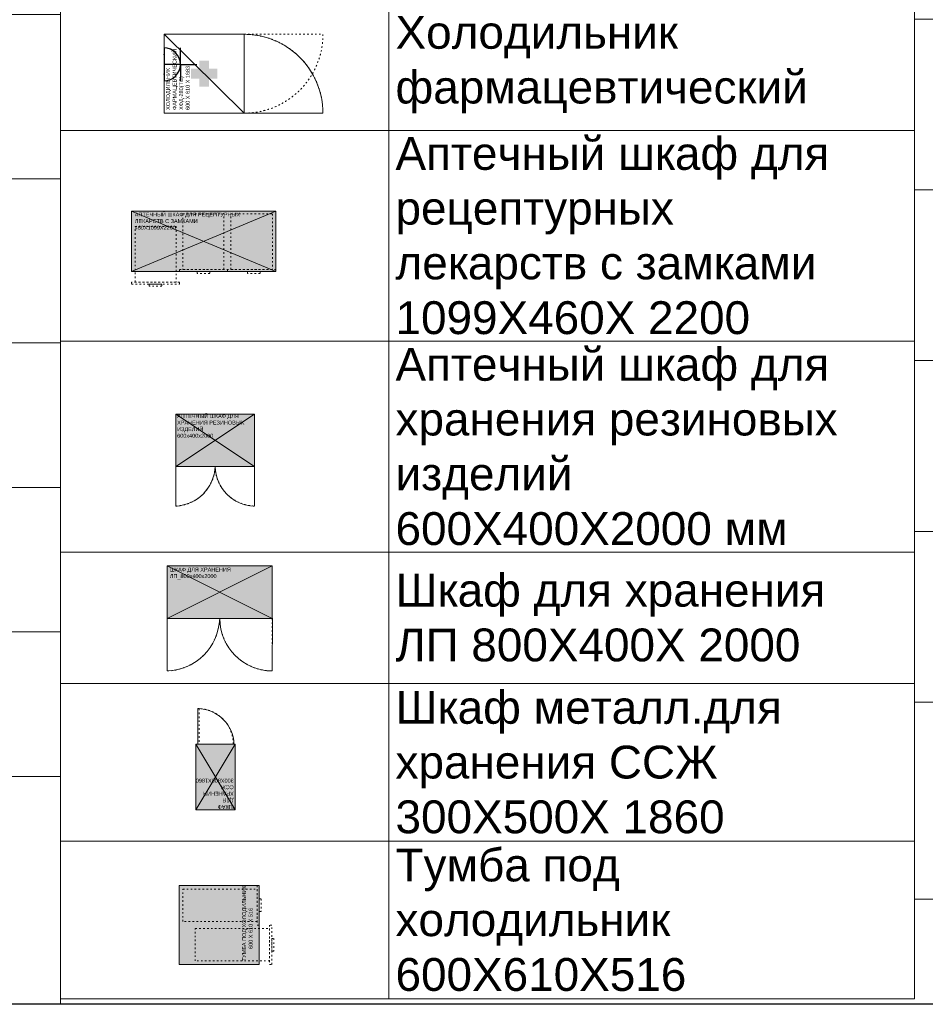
# Model space of a CAD drawing. Header units: millimetres. Extents: x -714384 to 30604203, y -92609 to 65084.
# Tile 459 of 656: x -59816 to -52921, y -55394 to -47900. Entities that reach past the tile are written whole.
import ezdxf
from ezdxf import colors
from ezdxf.entities.mleader import LeaderData, LeaderLine
from ezdxf.math import Vec2, Vec3

# ---------------------------------------------------------------- set-up
doc = ezdxf.new("R2010")
doc.units = ezdxf.units.MM
doc.linetypes.add('ACAD_ISO03W100', pattern=[30, 12, -18])
doc.layers.get('0').update_dxf_attribs({"lineweight": 0})
doc.layers.get('Defpoints').update_dxf_attribs({"color": 30})
doc.layers.add('06_АР_Мебель', color=4, linetype='Continuous', lineweight=9)
doc.layers.add('17_АР_Текст', color=235, linetype='Continuous', lineweight=0)
doc.layers.add('1. ПОДЛОЖКА', color=7, linetype='Continuous', lineweight=0, true_color=0x9b9292)
doc.layers.add('29_Чертеж', color=7, linetype='Continuous', lineweight=0, true_color=0xababab)
doc.layers.add('ЭОМ', color=7, linetype='Continuous')
doc.styles.add('_ТЕКСТОВЫЙ', font='arial.ttf', dxfattribs={"width": 0.8})
doc.styles.add('HVAC_AEP', font='arial.ttf')
doc.styles.get("Standard").update_dxf_attribs({"font": 'arial.ttf'})

# ---------------------------------------------------------------- blocks, each defined once
blk = doc.blocks.new('_Dot')
at = {"color": 0, "linetype": 'ByBlock', "lineweight": -2}
blk.add_line((-0.5, 0), (-1, 0), dxfattribs=at)
at = {"color": 0, "linetype": 'ByBlock', "const_width": 0.5}
blk.add_lwpolyline([(-0.25, 0, 1), (0.25, 0, 1)], format="xyb", close=True, dxfattribs=at)
blk = doc.blocks.new('*T197')
at = {"color": 0, "linetype": 'ByBlock', "lineweight": -2, "transparency": 16777216}
for p, q in [((0, 0), (6500, 0)), ((0, 0), (0, -14269.7)), ((6500, 0), (6500, -14269.7)), ((0, -469.7), (6500, -469.7)), ((2500, -469.7), (2500, -14269.7)), ((0, -1735.2), (6500, -1735.2)), ((0, -2985.2), (6500, -2985.2)), ((0, -4235.2), (6500, -4235.2)), ((0, -5485.2), (6500, -5485.2)), ((0, -6735.2), (6500, -6735.2)), ((0, -7985.2), (6500, -7985.2)), ((0, -9235.2), (6500, -9235.2)), ((0, -10335.2), (6500, -10335.2)), ((0, -11435.2), (6500, -11435.2)), ((0, -12535.2), (6500, -12535.2)), ((0, -14269.7), (6500, -14269.7))]:
    blk.add_line(p, q, dxfattribs=at)
at = {"color": 0, "lineweight": 15, "transparency": 16777216, "style": 'HVAC_AEP'}
for s, insert, char_height, width, attachment_point in [('Клиентский зал', (3250, -234.8), 300, 6497, 5), ('Стол для заполнения^Jдокументов/МГН', (2550, -1102.4), 250, 3900, 4), ('Стеллаж пристенный^J2250 х 665 х 500', (2550, -2360.2), 250, 3900, 4), ('Стеллаж пристенный^J2250 х 1000 х 500', (2550, -3610.2), 250, 3900, 4), ('Стеллаж островной^J1550 х 1000 х 1000', (2550, -4860.2), 250, 3900, 4), ('Стеллаж пристенный^Jугловой^J2250 х 1000 х 500', (2550, -6110.2), 250, 3900, 4), ('Стул для мест^Jожидания (голубой)', (2550, -7360.2), 250, 3900, 4), ('Рекламно^Jинформационный^Jстенд А3', (2550, -8610.2), 250, 3900, 4), ('Информационный^Jстенд А4', (2550, -9785.2), 250, 3900, 4), ('Стойка поворотная^Jдля ГЖП', (2550, -10885.2), 250, 3900, 4), ('Стойка поворотная^Jдля открыток', (2550, -11985.2), 250, 3900, 4), ('Банкомат', (2550, -13402.4), 250, 3900, 4)]:
    blk.add_mtext(s, dxfattribs=dict(at, insert=insert, char_height=char_height, width=width, attachment_point=attachment_point))
blk = doc.blocks.new('*T200')
at = {"color": 0, "linetype": 'ByBlock', "lineweight": -2, "transparency": 16777216}
for p, q in [((0, 0), (6500, 0)), ((0, 0), (0, -9080.2)), ((6500, 0), (6500, -9080.2)), ((0, -469.7), (6500, -469.7)), ((2500, -469.7), (2500, -9080.2)), ((0, -1469.7), (6500, -1469.7)), ((0, -2469.7), (6500, -2469.7)), ((0, -4075), (6500, -4075)), ((0, -5680.2), (6500, -5680.2)), ((0, -6680.2), (6500, -6680.2)), ((0, -7880.2), (6500, -7880.2)), ((0, -9080.2), (6500, -9080.2))]:
    blk.add_line(p, q, dxfattribs=at)
at = {"color": 0, "lineweight": 15, "transparency": 16777216, "style": 'HVAC_AEP'}
for s, insert, char_height, width, attachment_point in [('Фарма', (3250, -234.8), 300, 6497, 5), ('Кресло рабочее', (2550, -969.7), 250, 3900, 4), ('Холодильник^Jфармацевтический', (2550, -1969.7), 250, 3900, 4), ('Аптечный шкаф для^Jрецептурных^Jлекарств с замками^J1099Х460Х 2200', (2550, -3272.3), 250, 3900, 4), ('Аптечный шкаф для^Jхранения резиновых^Jизделий^J600Х400Х2000 мм', (2550, -4877.6), 250, 3900, 4), ('Шкаф для хранения^JЛП 800Х400Х 2000', (2550, -6180.2), 250, 3900, 4), ('Шкаф металл.для^Jхранения ССЖ^J300Х500Х 1860', (2550, -7280.2), 250, 3900, 4), ('Тумба под^Jхолодильник^J600Х610Х516', (2550, -8480.2), 250, 3900, 4)]:
    blk.add_mtext(s, dxfattribs=dict(at, insert=insert, char_height=char_height, width=width, attachment_point=attachment_point))
blk = doc.blocks.new('Тумба под холодильник 600х610х516')
at = {"layer": '06_АР_Мебель', "lineweight": 0, "true_color": 0x7aafdf}
h = blk.add_hatch(color=143, dxfattribs=at)
h.dxf.hatch_style = 1
h.paths.add_polyline_path([(0, 0), (0, -610), (600, -610), (600, 0)])
at = {"layer": '06_АР_Мебель', "lineweight": 0, "true_color": 0x136734}
h = blk.add_hatch(color=116, dxfattribs=at)
h.dxf.hatch_style = 1
h.paths.add_polyline_path([(400.3, -268.5), (337.8, -268.5), (337.8, -206), (262.8, -206), (262.8, -268.5), (200.3, -268.5), (200.3, -343.5), (262.8, -343.5), (262.8, -406), (337.8, -406), (337.8, -343.5), (400.3, -343.5)])
at = {"layer": '06_АР_Мебель', "lineweight": 0}
blk.add_lwpolyline([(0, -610), (600, -610), (600, 0), (0, 0), (0, -610)], dxfattribs=at)
at = {"layer": '06_АР_Мебель', "linetype": 'ACAD_ISO03W100'}
for points in [[(326.5, -28.2), (573.5, -28.2), (573.5, -594), (326.5, -594)], [(26.5, -123.2), (273.5, -123.2), (273.5, -689), (26.5, -689)], [(300, -610), (600, -610), (600, -594), (300, -594)], [(498, -626), (402, -626), (402, -610), (498, -610)], [(0, -705), (300, -705), (300, -689), (0, -689)], [(198, -721), (102, -721), (102, -705), (198, -705)]]:
    blk.add_lwpolyline(points, close=True, dxfattribs=at)
at = {"layer": '1. ПОДЛОЖКА'}
blk.add_lwpolyline([(0, 0), (600, 0), (600, -610), (0, -610)], close=True, dxfattribs=at)
at = {"flags": 1}
for tag, p in [('ДОП_ИНФОРМАЦИЯ', (7.7, 58.8)), ('КОД_ОБОРУДОВАНИЯ', (7.7, 111)), ('ДОГОВОР', (12.8, 8.9))]:
    blk.add_attdef(tag, p, '', height=25, dxfattribs=at)
at = {"layer": '06_АР_Мебель', "insert": (24.5, -479.9), "char_height": 30, "attachment_point": 1}
blk.add_mtext_dynamic_manual_height_columns('{\\C7;ТУМБА ПОД ХОЛОДИЛЬНИК            600 Х 610 Х 516}', width=610, gutter_width=12.5, heights=[0], dxfattribs=at)
blk = doc.blocks.new('A$C21545FF3')
at = {"layer": 'ЭОМ', "color": 0, "linetype": 'Continuous', "lineweight": 30}
for p, q in [((-125, 125), (-125, 250)), ((-125, 125), (-250, 125)), ((-125, 125), (0, 125)), ((-125, 125), (-125, 0)), ((-250, 0), (0, 0))]:
    blk.add_line(p, q, dxfattribs=at)
blk.add_arc((-125, 0), 125, 0, 180, dxfattribs=at)
for p in [(-200, 0), (-50, 0)]:
    blk.add_point(p, dxfattribs=at)
blk = doc.blocks.new('Холодильник фармацевтический ХФД-280(ТС)_600х610х1683')
at = {"layer": '06_АР_Мебель', "lineweight": 0, "true_color": 0x136734}
h = blk.add_hatch(color=116, dxfattribs=at)
h.dxf.hatch_style = 1
h.paths.add_polyline_path([(400.3, -268.5), (337.8, -268.5), (337.8, -206), (262.8, -206), (262.8, -268.5), (200.3, -268.5), (200.3, -343.5), (262.8, -343.5), (262.8, -406), (337.8, -406), (337.8, -343.5), (400.3, -343.5)])
at = {"layer": '06_АР_Мебель', "lineweight": 0}
for points in [[(0, -610), (600, -610), (600, 0), (0, 0), (0, -610)], [(0, -610), (600, 0)]]:
    blk.add_lwpolyline(points, dxfattribs=at)
at = {"layer": '06_АР_Мебель', "linetype": 'ACAD_ISO03W100'}
for points in [[(0, -610), (0, -1210)], [(600, -610), (600, -1210)]]:
    blk.add_lwpolyline(points, dxfattribs=at)
for centre, start, end in [((0, -610), 270, 0), ((600, -610), 180, 270)]:
    blk.add_arc(centre, 600, start, end, dxfattribs=at)
at = {"layer": '1. ПОДЛОЖКА'}
blk.add_lwpolyline([(600, 0), (0, 0), (0, -610), (600, -610)], close=True, dxfattribs=at)
blk.add_lwpolyline([(0, -610), (0, -1210, 0.418062), (600, -602)], format="xyb", dxfattribs=at)
at = {"layer": 'ЭОМ', "lineweight": 15, "rotation": 180}
blk.add_blockref('A$C21545FF3', (246, 0), dxfattribs=at)
at = {"flags": 1}
for tag, p in [('ДОП_ИНФОРМАЦИЯ', (7.7, 59.9)), ('КОД_ОБОРУДОВАНИЯ', (7.7, 112.1)), ('ДОГОВОР', (12.8, 10))]:
    blk.add_attdef(tag, p, '', height=25, dxfattribs=at)
at = {"layer": '06_АР_Мебель', "insert": (24.5, -15.5), "char_height": 30, "attachment_point": 1}
blk.add_mtext_dynamic_manual_height_columns('{\\C7;ХОЛОДИЛЬНИК\\PФАРМАЦЕВТИЧЕСКИЙ             ХФД-280(ТС)\\P600 Х 610 Х 1683}', width=610, gutter_width=12.5, heights=[0], dxfattribs=at)
blk = doc.blocks.new('Аптечный шкаф для рецептурных лекарств с замками 460х1099х2200')
at = {"layer": '06_АР_Мебель', "lineweight": 0, "true_color": 0x7aafdf}
h = blk.add_hatch(color=143, dxfattribs=at)
h.dxf.hatch_style = 1
h.paths.add_polyline_path([(1099, -460), (1099, 0), (0, 0), (0, -460)])
at = {"layer": '06_АР_Мебель', "lineweight": 0, "true_color": 0x136734}
h = blk.add_hatch(color=116, dxfattribs=at)
h.dxf.hatch_style = 1
h.paths.add_polyline_path([(497.5, -254.3), (543.2, -254.3), (543.2, -299.9), (597.9, -299.9), (597.9, -254.3), (643.6, -254.3), (643.6, -199.5), (597.9, -199.5), (597.9, -153.9), (543.2, -153.9), (543.2, -199.5), (497.5, -199.5)])
at = {"layer": '06_АР_Мебель', "lineweight": 0}
for points in [[(1099, -460), (0, -460), (0, 0), (1099, 0), (1099, -460)], [(1099, 0), (0, -460)], [(0, 0), (1099, -460)]]:
    blk.add_lwpolyline(points, dxfattribs=at)
at = {"layer": '06_АР_Мебель', "linetype": 'ACAD_ISO03W100'}
for points in [[(703.5, -20), (391.5, -20), (391.5, -444), (703.5, -444)], [(756.5, -20), (1072.5, -20), (1072.5, -444), (756.5, -444)], [(26.5, -116.1), (338.5, -116.1), (338.5, -540.1), (26.5, -540.1)], [(730, -460), (365, -460), (365, -444), (730, -444)], [(730, -460), (1099, -460), (1099, -444), (730, -444)], [(595.5, -476), (499.5, -476), (499.5, -460), (595.5, -460)], [(978, -476), (882, -476), (882, -460), (978, -460)], [(0, -556.1), (365, -556.1), (365, -540.1), (0, -540.1)], [(230.5, -572.1), (134.5, -572.1), (134.5, -556.1), (230.5, -556.1)]]:
    blk.add_lwpolyline(points, close=True, dxfattribs=at)
at = {"layer": '1. ПОДЛОЖКА'}
blk.add_lwpolyline([(0, -460), (1099, -460), (1099, 0), (0, 0)], close=True, dxfattribs=at)
at = {"flags": 1}
for tag, p in [('ДОП_ИНФОРМАЦИЯ', (7.7, 58.8)), ('КОД_ОБОРУДОВАНИЯ', (7.7, 111)), ('ДОГОВОР', (12.8, 8.9))]:
    blk.add_attdef(tag, p, '', height=25, dxfattribs=at)
at = {"layer": '06_АР_Мебель', "color": 18, "lineweight": 0, "true_color": 0x000000, "insert": (24.6, -10.8), "char_height": 30, "attachment_point": 1}
blk.add_mtext_dynamic_manual_height_columns('АПТЕЧНЫЙ ШКАФ ДЛЯ РЕЦЕПТУРНЫХ ЛЕКАРСТВ С ЗАМКАМИ\\P460Х1099Х2200', width=912.263, gutter_width=500, heights=[0], dxfattribs=at)
blk = doc.blocks.new('Аптечный шкаф для хранения резиновых изделий 600х400х2000')
at = {"layer": '06_АР_Мебель', "lineweight": 0, "true_color": 0x7aafdf}
h = blk.add_hatch(color=143, dxfattribs=at)
h.dxf.hatch_style = 1
h.paths.add_polyline_path([(600, -400), (600, 0), (0, 0), (0, -400)])
at = {"layer": '06_АР_Мебель', "lineweight": 0, "true_color": 0x136734}
h = blk.add_hatch(color=116, dxfattribs=at)
h.dxf.hatch_style = 1
h.paths.add_polyline_path([(226.1, -227.2), (271.7, -227.2), (271.7, -272.8), (326.5, -272.8), (326.5, -227.2), (372.1, -227.2), (372.1, -172.4), (326.5, -172.4), (326.5, -126.8), (271.7, -126.8), (271.7, -172.4), (226.1, -172.4)])
at = {"layer": '06_АР_Мебель', "lineweight": 0}
for p, q in [((0, -400), (0, 0)), ((0, 0), (600, 0)), ((600, 0), (0, -400)), ((0, 0), (600, -400)), ((600, 0), (600, -400)), ((600, -400), (0, -400))]:
    blk.add_line(p, q, dxfattribs=at)
at = {"layer": '06_АР_Мебель', "linetype": 'ACAD_ISO03W100'}
for p, q in [((0, -400), (0, -700)), ((600, -400), (600, -700))]:
    blk.add_line(p, q, dxfattribs=at)
for centre, radius, start, end in [((-13.5, -386.5), 313.8, 272.46081, 357.53919), ((607.3, -392.7), 307.4, 181.36487, 268.63513)]:
    blk.add_arc(centre, radius, start, end, dxfattribs=at)
at = {"layer": '1. ПОДЛОЖКА'}
blk.add_lwpolyline([(0, 0), (600, 0), (600, -400), (0, -400)], close=True, dxfattribs=at)
blk.add_lwpolyline([(600, -400), (600, -700, -0.400327), (300, -400, -0.389273), (0, -700), (0, -400)], format="xyb", dxfattribs=at)
at = {"flags": 1}
for tag, p in [('ДОП_ИНФОРМАЦИЯ', (7.7, 58.8)), ('КОД_ОБОРУДОВАНИЯ', (7.7, 111)), ('ДОГОВОР', (12.8, 8.9))]:
    blk.add_attdef(tag, p, '', height=25, dxfattribs=at)
at = {"layer": '06_АР_Мебель', "insert": (10.8, 0.2), "char_height": 30, "attachment_point": 1}
blk.add_mtext_dynamic_manual_height_columns('{\\C7;АПТЕЧНЫЙ ШКАФ ДЛЯ ХРАНЕНИЯ РЕЗИНОВЫХ ИЗДЕЛИЙ\\P600х400х2000}', width=621.89, gutter_width=12.5, heights=[0], dxfattribs=at)
blk = doc.blocks.new('Шкаф для хранения ЛП 800х400х2000')
at = {"layer": '06_АР_Мебель', "lineweight": 0, "true_color": 0x7aafdf}
h = blk.add_hatch(color=143, dxfattribs=at)
h.dxf.hatch_style = 1
h.paths.add_polyline_path([(800, -400), (800, 0), (0, 0), (0, -400)])
at = {"layer": '06_АР_Мебель', "lineweight": 0, "true_color": 0x136734}
h = blk.add_hatch(color=116, dxfattribs=at)
h.dxf.hatch_style = 1
h.paths.add_polyline_path([(328.3, -226.3), (374, -226.3), (374, -271.9), (428.7, -271.9), (428.7, -226.3), (474.4, -226.3), (474.4, -171.5), (428.7, -171.5), (428.7, -125.9), (374, -125.9), (374, -171.5), (328.3, -171.5)])
at = {"layer": '06_АР_Мебель', "lineweight": 0}
for p, q in [((0, -400), (0, 0)), ((0, 0), (800, 0)), ((800, 0), (0, -400)), ((0, 0), (800, -400)), ((800, 0), (800, -400)), ((800, -400), (0, -400))]:
    blk.add_line(p, q, dxfattribs=at)
at = {"layer": '06_АР_Мебель', "linetype": 'ACAD_ISO03W100'}
for p, q in [((0, -400), (0, -800)), ((800, -400), (800, -800))]:
    blk.add_line(p, q, dxfattribs=at)
for centre, radius, start, end in [((-15.2, -384.8), 415.4, 272.09145, 357.90855), ((802.9, -397.1), 402.9, 180.4122, 269.5878)]:
    blk.add_arc(centre, radius, start, end, dxfattribs=at)
at = {"layer": '1. ПОДЛОЖКА'}
blk.add_lwpolyline([(800, 0), (0, 0), (0, -400), (800, -400)], close=True, dxfattribs=at)
blk.add_lwpolyline([(0, -400), (0, -800, 0.392989), (400, -400, 0.410006), (800, -800), (802.9, -397.1)], format="xyb", dxfattribs=at)
at = {"flags": 1}
for tag, p in [('ДОП_ИНФОРМАЦИЯ', (7.7, 58.8)), ('КОД_ОБОРУДОВАНИЯ', (7.7, 111)), ('ДОГОВОР', (12.8, 8.9))]:
    blk.add_attdef(tag, p, '', height=25, dxfattribs=at)
at = {"layer": '06_АР_Мебель', "insert": (20.2, -12.9), "char_height": 30, "attachment_point": 1}
blk.add_mtext_dynamic_manual_height_columns('{\\C7;ШКАФ ДЛЯ ХРАНЕНИЯ ЛП_800х400х2000}', width=621.89, gutter_width=12.5, heights=[0], dxfattribs=at)
blk = doc.blocks.new('Шкаф для хранения ССЖ 300х500х1860')
at = {"layer": '06_АР_Мебель', "lineweight": 0, "true_color": 0x7aafdf}
h = blk.add_hatch(color=143, dxfattribs=at)
h.dxf.hatch_style = 1
h.paths.add_polyline_path([(300, -500), (300, 0), (0, 0), (0, -500)])
at = {"layer": '06_АР_Мебель', "lineweight": 0, "true_color": 0x136734}
h = blk.add_hatch(color=116, dxfattribs=at)
h.dxf.hatch_style = 1
h.paths.add_polyline_path([(77.7, -277.7), (123.3, -277.7), (123.3, -323.3), (178.1, -323.3), (178.1, -277.7), (223.7, -277.7), (223.7, -222.9), (178.1, -222.9), (178.1, -177.3), (123.3, -177.3), (123.3, -222.9), (77.7, -222.9)])
at = {"layer": '06_АР_Мебель'}
for p, q in [((0, -500), (0, 0)), ((300, 0), (0, 0)), ((0, -500), (300, 0)), ((0, 0), (300, -500)), ((300, -500), (300, 0)), ((300, -500), (0, -500))]:
    blk.add_line(p, q, dxfattribs=at)
at = {"layer": '06_АР_Мебель', "linetype": 'ACAD_ISO03W100', "lineweight": 0}
for p, q in [((275.7, -770), (275.7, -500)), ((285.7, -500), (285.7, -770)), ((285.7, -770), (275.7, -770))]:
    blk.add_line(p, q, dxfattribs=at)
blk.add_lwpolyline([(10, -500), (0, -500)], dxfattribs=at)
blk.add_arc((286, -499.9), 270.3, 180.0283, 267.80986, dxfattribs=at)
at = {"layer": '1. ПОДЛОЖКА'}
blk.add_lwpolyline([(300, 0), (0, 0), (0, -500), (300, -500)], close=True, dxfattribs=at)
blk.add_lwpolyline([(285.7, -500), (285.7, -770, -0.39921), (10, -500)], format="xyb", dxfattribs=at)
at = {"flags": 1}
for tag, p in [('ДОП_ИНФОРМАЦИЯ', (7.7, 58.8)), ('КОД_ОБОРУДОВАНИЯ', (7.7, 111)), ('ДОГОВОР', (12.8, 8.9))]:
    blk.add_attdef(tag, p, '', height=25, dxfattribs=at)
at = {"layer": '06_АР_Мебель', "insert": (12, -6.6), "char_height": 30, "attachment_point": 1}
blk.add_mtext_dynamic_manual_height_columns('{\\C7;ШКАФ\\PДЛЯ \\PХРАНЕНИЯ\\PССЖ \\P\\H1x;300Х500Х1860}', width=500, gutter_width=12.5, heights=[0], dxfattribs=at)
blk = doc.blocks.new('*T203')
at = {"color": 0, "linetype": 'ByBlock', "lineweight": -2, "transparency": 16777216}
for p, q in [((0, 0), (6500, 0)), ((0, 0), (0, -12369.7)), ((6500, 0), (6500, -12369.7)), ((0, -469.7), (6500, -469.7)), ((2500, -469.7), (2500, -12369.7)), ((0, -1769.7), (6500, -1769.7)), ((0, -3069.7), (6500, -3069.7)), ((0, -4369.7), (6500, -4369.7)), ((0, -5669.7), (6500, -5669.7)), ((0, -6969.7), (6500, -6969.7)), ((0, -8269.7), (6500, -8269.7)), ((0, -9569.7), (6500, -9569.7)), ((0, -10869.7), (6500, -10869.7)), ((0, -12369.7), (6500, -12369.7))]:
    blk.add_line(p, q, dxfattribs=at)
at = {"color": 0, "lineweight": 15, "transparency": 16777216, "style": 'HVAC_AEP'}
for s, insert, char_height, width, attachment_point in [('Комната персонала', (3250, -234.8), 300, 6497, 5), ('Стул ISO (черная^Jткань)', (2550, -1119.7), 250, 3900, 4), ('Кухонная тумба^Jнапольная с мойкой', (2550, -2419.7), 250, 3900, 4), ('Кухонный шкаф 600', (2550, -3719.7), 250, 3900, 4), ('Кухонная тумба^Jнапольная с дверцей^J600', (2550, -5019.7), 250, 3900, 4), ('Кухонная тумба^Jнапольная с ящиком^J800', (2550, -6319.7), 250, 3900, 4), ('Кухонный шкаф^Jнавесной 600', (2550, -7619.7), 250, 3900, 4), ('Кухонный шкаф^Jнавесной 400', (2550, -8919.7), 250, 3900, 4), ('Стол обеденный^JСтол (розетка для^Jчайника)', (2550, -10219.7), 250, 3900, 4), ('Холодильник^JХолодильник^J(розетка под СВЧ)', (2550, -11619.7), 250, 3900, 4)]:
    blk.add_mtext(s, dxfattribs=dict(at, insert=insert, char_height=char_height, width=width, attachment_point=attachment_point))

msp = doc.modelspace()

# ---------------------------------------------------------------- linework, layer by layer
at = {"layer": 'Defpoints'}
msp.add_lwpolyline([(39622.9, -55394.4), (-153407.1, -55394.4)], dxfattribs=at)

# ---------------------------------------------------------------- block references
for name, p in [('*T197', (-66004.5, -41124.8)), ('*T203', (-53004.5, -42224.8)), ('*T200', (-59504.5, -46272.2)), ('Аптечный шкаф для рецептурных лекарств с замками 460х1099х2200', (-58964, -49356.9)), ('Аптечный шкаф для хранения резиновых изделий 600х400х2000', (-58627.7, -50901.9)), ('Шкаф для хранения ЛП 800х400х2000', (-58692.9, -52057.3))]:
    msp.add_blockref(name, p)
for name, p, rotation in [('Холодильник фармацевтический ХФД-280(ТС)_600х610х1683', (-58717, -48611), 90), ('Шкаф для хранения ССЖ 300х500х1860', (-58174.2, -53913.5), 180), ('Тумба под холодильник 600х610х516', (-58602.1, -55090.8), 90)]:
    msp.add_blockref(name, p, dxfattribs=dict(rotation=rotation))

# ---------------------------------------------------------------- leaders
at = {"layer": '17_АР_Текст', "lineweight": 18}
ml = msp.add_multileader_mtext('Standard', dxfattribs=at)
ml.set_content('ЦСУ оборудование:\\PМонитор 23,8"\\PСистемный блок (с комплектующими)\\PИсточник бесперебойного питания\\PМышь, клавиатура\\PWeb-камера\\PМФУ лазерный', color=256, style='_ТЕКСТОВЫЙ')
ml.set_leader_properties(lineweight=0)
ml.set_arrow_properties(name='DOT')
ml.build(insert=Vec2(0, 0))
ml.multileader.update_dxf_attribs({"text_left_attachment_type": 6, "text_right_attachment_type": 6, "dogleg_length": 0.36, "arrow_head_size": 50, "scale": 100})
ctx = ml.context
ctx.base_point, ctx.scale, ctx.char_height, ctx.arrow_head_size, ctx.landing_gap_size, ctx.plane_origin = Vec3(-74068.3, -49557), 100, 200, 50, 100, Vec3(-68828.3, -44334.1)
ctx.left_attachment, ctx.right_attachment, ctx.attachment_type = 6, 6, 2
notes = []
notes.append((ctx, [(1, (1, 1, 0), (-74104.3, -49557), (1, 0), 36, [(0, [(-74104.3, -48496.4)], 0, [])])]))
ctx.mtext.insert, ctx.mtext.width, ctx.mtext.defined_height, ctx.mtext.flow_direction = Vec3(-73968.3, -49301.5), 5220.324, 815.5, 5
at = {"layer": '29_Чертеж', "lineweight": 18}
ml = msp.add_multileader_mtext('Standard', dxfattribs=at)
ml.set_content('{\\C8;\\c8224125;Магнитная доска}', color=256, style='_ТЕКСТОВЫЙ')
ml.set_leader_properties(color=253, lineweight=0)
ml.set_arrow_properties(name='DOT')
ml.build(insert=Vec2(0, 0))
ml.multileader.update_dxf_attribs({"text_left_attachment_type": 6, "text_right_attachment_type": 6, "dogleg_length": 0.36, "arrow_head_size": 50, "scale": 100})
ctx = ml.context
ctx.base_point, ctx.scale, ctx.char_height, ctx.arrow_head_size, ctx.landing_gap_size, ctx.plane_origin = Vec3(89431.8, -52540.2), 100, 120, 50, 100, Vec3(91076.9, -47634.9)
ctx.left_attachment, ctx.right_attachment, ctx.text_align_type, ctx.attachment_type = 6, 6, 2, 2
notes.append((ctx, [(0, (1, 1, 0), (89387.4, -52540.2), (1, 0), 44.4, [(0, [(89385.9, -50708.6)], 0, [])])]))
ctx.mtext.insert, ctx.mtext.width, ctx.mtext.defined_height, ctx.mtext.alignment, ctx.mtext.flow_direction = Vec3(90573.4, -52395.6), 1567.214, 1721, 3, 5
ml = msp.add_multileader_mtext('Standard', dxfattribs=at)
ml.set_content('{\\C8;\\c8224125;Примерочная}', color=256, style='_ТЕКСТОВЫЙ')
ml.set_leader_properties(color=253, lineweight=0)
ml.set_arrow_properties(name='DOT')
ml.build(insert=Vec2(0, 0))
ml.multileader.update_dxf_attribs({"text_left_attachment_type": 6, "text_right_attachment_type": 6, "dogleg_length": 0.2, "arrow_head_size": 50, "scale": 100})
ctx = ml.context
ctx.base_point, ctx.scale, ctx.char_height, ctx.arrow_head_size, ctx.landing_gap_size, ctx.plane_origin = Vec3(99409.3, -52625.4), 100, 120, 50, 10, Vec3(101078.7, -47634.9)
ctx.left_attachment, ctx.right_attachment, ctx.text_align_type, ctx.attachment_type = 6, 6, 2, 2
notes.append((ctx, [(0, (1, 1, 0), (99389.3, -52625.4), (1, 0), 20, [(0, [(99387.8, -51585.9)], 0, [])])]))
ctx.mtext.insert, ctx.mtext.width, ctx.mtext.defined_height, ctx.mtext.alignment, ctx.mtext.line_spacing_factor, ctx.mtext.flow_direction = Vec3(100252.8, -52472.1), 1567.214, 1721, 3, 0.5, 5
for ctx, leaders in notes:
    for number, flags, end, landing, length, lines in leaders:
        leader = LeaderData()
        leader.index, (leader.has_last_leader_line, leader.has_dogleg_vector, leader.attachment_direction) = number, flags
        leader.last_leader_point, leader.dogleg_vector, leader.dogleg_length = Vec3(end), Vec3(landing), length
        for number, points, colour, breaks in lines:
            line = LeaderLine()
            line.index, line.vertices, line.color, line.breaks = number, Vec3.list(points), colors.encode_raw_color(colour), breaks
            leader.lines.append(line)
        ctx.leaders.append(leader)

doc.saveas('drawing.dxf')
